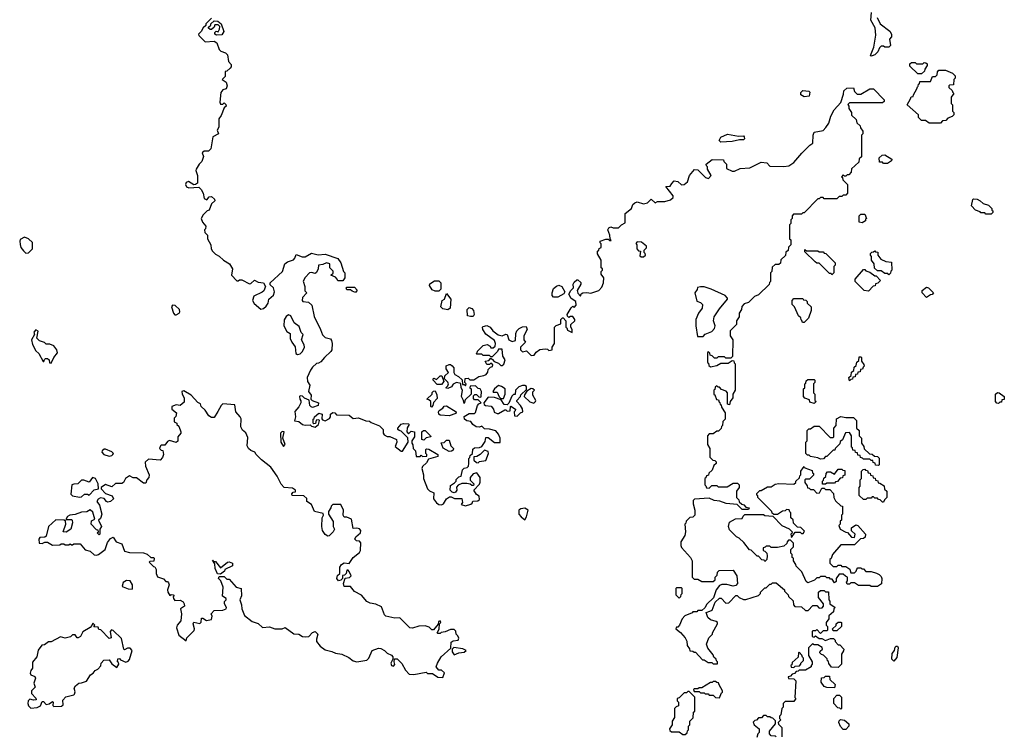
# Model space of a CAD drawing. Extents: x 2380107 to 2585170, y 384273 to 546161.
# Tile 267 of 331: x 2545616 to 2553410, y 450885 to 456559. Entities that reach past the tile are written whole.
import ezdxf

# ---------------------------------------------------------------- set-up
doc = ezdxf.new("R2010")
doc.units = 0

msp = doc.modelspace()

# ---------------------------------------------------------------- linework, layer by layer
at = {"layer": '0CON05XD'}
for points in [[(2552355, 456270), (2552350, 456275), (2552378.3, 456341.7), (2552392.5, 456435), (2552387.5, 456495), (2552352.5, 456555), (2552357.5, 456615)], [(2552402.5, 456575), (2552427.5, 456525), (2552505, 456467.5), (2552517.5, 456445), (2552517, 456423), (2552500, 456405), (2552510, 456355), (2552495, 456340), (2552465, 456340), (2552455, 456350), (2552435, 456350), (2552423, 456337), (2552410, 456305), (2552385, 456280), (2552365, 456272.5), (2552355, 456270)], [(2547135, 456570), (2547090, 456525), (2547088.3, 456511.7), (2547067.5, 456495), (2547053.6, 456466.4), (2547032.5, 456445), (2547033, 456433), (2547083, 456383), (2547155, 456387.5), (2547176.4, 456376.4), (2547195, 456322.5), (2547209.3, 456309.3), (2547246.1, 456296.1), (2547260.7, 456280.7), (2547268.3, 456228.3), (2547290, 456205), (2547290, 456185), (2547282.5, 456175), (2547255, 456150), (2547241.7, 456148.3), (2547241.7, 456108.3), (2547220, 456085), (2547250, 456065), (2547257.5, 456035), (2547249.3, 456010.7), (2547225, 456002.5), (2547208.3, 455981.7), (2547200, 455905), (2547205, 455890), (2547225, 455890), (2547235, 455900), (2547248.3, 455888.3), (2547250, 455875), (2547235, 455860), (2547210.7, 455799.3), (2547192.5, 455775), (2547191.7, 455708.3), (2547180, 455685), (2547190, 455655), (2547145, 455630), (2547130, 455535), (2547111.7, 455518.3), (2547075, 455517.5), (2547060, 455505), (2547070, 455475), (2547057.5, 455435), (2547037.5, 455415), (2547012.5, 455375), (2547010, 455365), (2547023.8, 455325), (2547022.5, 455265), (2547007, 455253), (2546995, 455252.5), (2546953.3, 455276.7), (2546935, 455270), (2546927.5, 455255), (2546937.5, 455235), (2546955, 455226.7), (2547035, 455232.5), (2547052.5, 455215), (2547067.5, 455185), (2547075, 455142.5), (2547097, 455133), (2547115, 455157.5), (2547135, 455160), (2547157, 455137), (2547160, 455125), (2547135, 455100), (2547115, 455050), (2547100, 455045), (2547067.5, 455015), (2547053.8, 454985), (2547063.3, 454955), (2547090, 454925), (2547087, 454903), (2547080, 454895), (2547082.5, 454875), (2547101.7, 454851.7), (2547102.5, 454825), (2547130, 454775), (2547132.5, 454745), (2547142.5, 454725), (2547165, 454702.5), (2547196.1, 454686.1), (2547230, 454655), (2547277.5, 454625), (2547300, 454585), (2547293.3, 454535), (2547335, 454490), (2547345, 454490), (2547355, 454500), (2547375, 454500), (2547435, 454467.5), (2547445, 454470), (2547475, 454497.5), (2547505, 454480), (2547546.4, 454476.4), (2547562.5, 454445), (2547548.3, 454411.7), (2547535, 454402.5), (2547470.7, 454369.3), (2547460, 454335), (2547472.3, 454312.3), (2547525, 454267.5), (2547545, 454272.5), (2547568.3, 454291.7), (2547583.8, 454315), (2547587.5, 454345), (2547625, 454377.5), (2547633, 454403), (2547626.1, 454436.1), (2547598.3, 454458.3), (2547600, 454475), (2547695.8, 454564.2), (2547713.8, 454626.2), (2547735, 454642.5), (2547783, 454657), (2547795, 454670), (2547805, 454700), (2547850.7, 454680.7), (2547875, 454680), (2547925, 454710), (2547978.3, 454698.3), (2548035, 454703.3), (2548135, 454666.7), (2548157.5, 454635), (2548180, 454565), (2548190, 454555), (2548190, 454515), (2548175, 454490), (2548135, 454490), (2548130, 454505), (2548115, 454520), (2548080, 454535), (2548097, 454553), (2548097, 454567), (2548070, 454595), (2548070, 454625), (2548045, 454632.5), (2548015, 454620), (2547980, 454615), (2547977.5, 454585), (2547965, 454557.5), (2547955, 454550), (2547925, 454557.5), (2547910, 454555), (2547875, 454517.5), (2547860.7, 454489.3), (2547873.3, 454445), (2547873, 454413), (2547890, 454395), (2547855, 454360), (2547852.5, 454335), (2547858.3, 454328.3), (2547901.7, 454321.7), (2547928.3, 454298.3), (2547948.3, 454208.3), (2547996.7, 454106.7), (2548013.6, 454063.6), (2548035, 454042.5), (2548075, 454032.5), (2548085, 454020), (2548090, 453995), (2548086.2, 453945), (2548078.8, 453931.2), (2548027.5, 453885), (2547999.3, 453850.7), (2547981.7, 453838.3), (2547965, 453836.7), (2547935, 453807.5), (2547917.5, 453785), (2547892.5, 453725), (2547893.6, 453693.6), (2547912.5, 453665), (2547902.5, 453615), (2547922.5, 453585), (2547920, 453555), (2547930, 453545), (2547980, 453525), (2547977.5, 453505), (2547935, 453487.5), (2547923, 453493), (2547913.6, 453503.6), (2547907.5, 453547.5), (2547871.7, 453561.7), (2547855, 453577.5), (2547835, 453580), (2547830, 453575), (2547832.5, 453555), (2547841.7, 453541.7), (2547842.5, 453525), (2547826.1, 453493.9), (2547793.6, 453456.4), (2547800, 453415), (2547791.7, 453381.7), (2547825, 453377.5), (2547855, 453352.5), (2547875, 453347.5), (2547915, 453350), (2547925, 453340), (2547955, 453332.5), (2547980, 453355), (2547990, 453385), (2547985, 453390), (2547961.7, 453388.3), (2547958.3, 453361.7), (2547945, 453360), (2547940, 453365), (2547940, 453395), (2547948.3, 453401.7), (2547950, 453415), (2547985, 453442.5), (2548010, 453435), (2548008.3, 453398.3), (2548011.7, 453391.7), (2548035, 453383.3), (2548069.3, 453400.7), (2548077.5, 453415), (2548077.5, 453435), (2548095, 453447.5), (2548110, 453445), (2548125, 453430), (2548225, 453427.5), (2548255, 453402.5), (2548297, 453407), (2548355, 453382.5), (2548385, 453380), (2548398.3, 453368.3), (2548465, 453342.5), (2548492.5, 453315), (2548492.5, 453285), (2548500.7, 453270.7), (2548525, 453257.5), (2548545, 453257.5), (2548600, 453235), (2548602.5, 453215), (2548588.3, 453178.3), (2548635, 453142.5), (2548646.4, 453143.6), (2548690, 453215), (2548688.3, 453248.3), (2548635, 453300), (2548620, 453305), (2548610, 453315), (2548610, 453325), (2548635, 453357.5), (2548655, 453362.5), (2548695, 453360), (2548700, 453355), (2548683, 453327), (2548680, 453295), (2548695, 453280), (2548715, 453300), (2548740, 453295), (2548740, 453255), (2548720, 453225), (2548720, 453205), (2548728.3, 453191.7), (2548730, 453165), (2548750, 453145), (2548755, 453100), (2548785, 453100), (2548795, 453110), (2548805, 453100), (2548838.3, 453101.7), (2548840, 453115), (2548830, 453125), (2548830, 453155), (2548835, 453160), (2548855, 453157.5), (2548927, 453117), (2548925, 453100), (2548851.7, 453078.3), (2548835, 453050), (2548805, 453020), (2548800, 453005), (2548812.5, 452955), (2548812.5, 452925), (2548843.3, 452845), (2548859.3, 452829.3), (2548893.6, 452813.6), (2548892.5, 452765), (2548914.1, 452734.1), (2548935, 452720), (2548955, 452717.5), (2548970, 452725), (2548993.6, 452766.4), (2549018.3, 452781.7), (2549031.7, 452781.7), (2549058.3, 452768.3), (2549117, 452767), (2549120, 452735), (2549110, 452720), (2549145, 452710), (2549187, 452723), (2549198.3, 452731.7), (2549203, 452747), (2549241.7, 452748.3), (2549255, 452760), (2549252.5, 452785), (2549230.7, 452800.7), (2549210, 452835), (2549255, 452880), (2549261.7, 452898.3), (2549260, 452935), (2549235, 452970), (2549205, 452962.5), (2549182.5, 452935), (2549183, 452913), (2549210, 452885), (2549208.3, 452871.7), (2549195, 452870), (2549181.7, 452881.7), (2549156.7, 452886.7), (2549115, 452887.5), (2549087, 452873), (2549072.5, 452857.5), (2549076.4, 452833.6), (2549065, 452817.5), (2549055, 452812.5), (2549038.3, 452818.3), (2549022.5, 452835), (2549025, 452870), (2549058.3, 452891.7), (2549070, 452905), (2549071.7, 452918.3), (2549091.7, 452938.3), (2549110, 452945), (2549120, 452995), (2549135, 453007.5), (2549157, 453013), (2549167.5, 453025), (2549172.5, 453045), (2549170, 453085), (2549178.3, 453091.7), (2549181.7, 453108.3), (2549200, 453125), (2549201.7, 453158.3), (2549215, 453170), (2549255, 453172.5), (2549275, 453180), (2549301.7, 453218.3), (2549305, 453250), (2549325, 453250), (2549375, 453210), (2549418.3, 453211.7), (2549420, 453245), (2549407, 453277), (2549385, 453302.5), (2549335, 453317.5), (2549295, 453320), (2549275, 453340), (2549255, 453332.5), (2549230, 453335), (2549203.6, 453353.6), (2549188.3, 453378.3), (2549155, 453382.5), (2549137.5, 453395), (2549135, 453417.5), (2549175, 453440), (2549215, 453440), (2549225, 453450), (2549240, 453505), (2549251.7, 453518.3), (2549270, 453525), (2549245, 453550), (2549215, 453550), (2549208.3, 453558.3), (2549208.3, 453581.7), (2549218.3, 453591.7), (2549231.7, 453591.7), (2549251.7, 453571.7), (2549265, 453570), (2549270, 453575), (2549272.5, 453615), (2549260, 453635), (2549245, 453640), (2549225, 453660), (2549181.7, 453658.3), (2549180, 453645), (2549190, 453635), (2549190, 453595), (2549141.7, 453548.3), (2549135, 453520), (2549130, 453545), (2549112.5, 453575), (2549120, 453625), (2549110, 453645), (2549108.3, 453678.3), (2549073, 453687), (2549047, 453673), (2549035, 453652.5), (2549005, 453640), (2548990, 453645), (2549005, 453660), (2549010, 453675), (2549005, 453690), (2548980, 453715), (2548981.7, 453738.3), (2549010, 453765), (2548992.5, 453795), (2548993, 453817), (2549015, 453830), (2549025, 453830), (2549038.3, 453818.3), (2549051.7, 453801.7), (2549052.5, 453765), (2549060, 453750), (2549090, 453735), (2549118.3, 453708.3), (2549121.7, 453671.7), (2549135, 453670), (2549145, 453660), (2549150, 453675), (2549140, 453685), (2549141.7, 453718.3), (2549165, 453720), (2549178.3, 453708.3), (2549211.7, 453708.3), (2549250, 453735), (2549289.3, 453740.7), (2549309.3, 453750.7), (2549321.7, 453768.3), (2549325, 453790), (2549341.7, 453808.3), (2549358.3, 453811.7), (2549360, 453825), (2549345, 453840), (2549335, 453830), (2549315, 453830), (2549300, 453855), (2549328.3, 453861.7), (2549345, 453880), (2549358.3, 453868.3)], [(2547175, 456437.5), (2547160, 456445), (2547161.7, 456458.3), (2547171.7, 456468.3), (2547188.3, 456461.7), (2547197, 456483), (2547200, 456505), (2547188.3, 456518.3), (2547161.7, 456518.3), (2547155, 456500), (2547135, 456480), (2547125, 456480), (2547111.7, 456491.7), (2547111.7, 456498.3), (2547130, 456515), (2547130, 456525), (2547155, 456550), (2547185, 456547.5), (2547210, 456525), (2547232.5, 456465), (2547215, 456440), (2547175, 456437.5)], [(2552755, 456130), (2552725, 456130), (2552661.7, 456191.7), (2552661.7, 456208.3), (2552675, 456220), (2552705, 456220), (2552715, 456210), (2552765, 456210), (2552775, 456220), (2552788.3, 456218.3), (2552798.3, 456208.3), (2552800, 456195), (2552781.7, 456168.3), (2552778.3, 456151.7), (2552755, 456130)], [(2552905, 455740), (2552815, 455740), (2552785, 455760), (2552755, 455760), (2552730, 455785), (2552730, 455805), (2552640, 455885), (2552668.3, 455931.7), (2552671.7, 455948.3), (2552688.3, 455951.7), (2552690, 455965), (2552718.3, 456011.7), (2552721.7, 456028.3), (2552728.3, 456031.7), (2552731.7, 456048.3), (2552738.3, 456051.7), (2552741.7, 456068.3), (2552825, 456070), (2552841.7, 456108.3), (2552865, 456110), (2552878.3, 456121.7), (2552880, 456145), (2552891.7, 456158.3), (2552945, 456160), (2553000, 456135), (2553020, 456115), (2553020, 456095), (2553010, 456085), (2553008.3, 456041.7), (2552975, 456040), (2552970, 456035), (2552971.7, 456021.7), (2552998.3, 455998.3), (2553001.7, 455981.7), (2553010, 455975), (2552990, 455945), (2552990, 455895), (2553000, 455885), (2553000, 455835), (2553010, 455825), (2553010, 455805), (2552998.3, 455791.7), (2552961.7, 455778.3), (2552948.3, 455761.7), (2552921.7, 455758.3), (2552905, 455740)], [(2549358.3, 453868.3), (2549371.7, 453851.7), (2549405, 453840), (2549425, 453820), (2549435, 453820), (2549448.3, 453831.7), (2549460, 453865), (2549440, 453895), (2549435, 453950), (2549405, 453950), (2549398.3, 453931.7), (2549355, 453890), (2549345, 453890), (2549335, 453900), (2549285, 453900), (2549275, 453910), (2549235, 453910), (2549230, 453915), (2549238.3, 453921.7), (2549240, 453935), (2549285, 453980), (2549316.4, 453986.4), (2549340, 453975), (2549345, 453960), (2549365, 453960), (2549380, 453975), (2549382.5, 453995), (2549375, 454020), (2549305, 454070), (2549282.5, 454105), (2549280, 454125), (2549285, 454130), (2549315, 454136.7), (2549340, 454125), (2549360, 454095), (2549403.6, 454063.6), (2549435, 454056.7), (2549465, 454070), (2549475, 454067.5), (2549487.5, 454025), (2549515, 454010), (2549541.7, 454018.3), (2549542.5, 454075), (2549550, 454095), (2549570, 454115), (2549595, 454127.5), (2549625, 454130), (2549632.5, 454105), (2549606.7, 454055), (2549607.5, 454025), (2549620, 454005), (2549580, 453965), (2549580, 453945), (2549595, 453930), (2549627, 453937), (2549665, 453900), (2549688.3, 453901.7), (2549703.6, 453926.4), (2549733, 453947), (2549775, 453952.5), (2549795, 453950), (2549805, 453940), (2549830, 453945), (2549830, 453965), (2549850, 453995), (2549850, 454125), (2549861.7, 454138.3), (2549898.3, 454151.7), (2549900, 454185), (2549911.7, 454198.3), (2549918.3, 454198.3), (2549940, 454175), (2549940, 454125), (2549948.3, 454118.3), (2549951.7, 454101.7), (2549988.3, 454081.7), (2549990, 454105), (2549980, 454125), (2549980, 454145), (2550010, 454175), (2550010, 454185), (2549995, 454210), (2549975, 454210), (2549961.7, 454201.7), (2549951.7, 454211.7), (2549950, 454225), (2549981.7, 454278.3), (2549995, 454290), (2550005, 454280), (2550021.7, 454298.3), (2550018.3, 454328.3), (2549980.7, 454350.7), (2549962.5, 454385), (2549977.5, 454415), (2550000, 454435), (2549997.5, 454465), (2550005, 454480), (2550025, 454500), (2550035, 454500), (2550057.5, 454477.5), (2550057.5, 454465), (2550030, 454415), (2550033, 454393), (2550055, 454370), (2550061.7, 454388.3), (2550073, 454397), (2550105, 454400), (2550137, 454393), (2550200, 454415), (2550225, 454440), (2550236.7, 454475), (2550240, 454515), (2550220, 454545), (2550220, 454565), (2550230, 454575), (2550230, 454585), (2550220, 454595), (2550220, 454655), (2550190, 454705), (2550190, 454725), (2550200, 454735), (2550201.7, 454748.3), (2550220, 454755), (2550220, 454785), (2550211.7, 454791.7), (2550210, 454805), (2550255, 454820), (2550275, 454820), (2550285, 454810), (2550298.3, 454811.7), (2550290, 454825), (2550288.3, 454851.7), (2550272.5, 454895), (2550280, 454910), (2550295, 454917.5), (2550315, 454910), (2550355, 454910), (2550380, 454935), (2550408.3, 454951.7), (2550410, 455025), (2550460, 455065), (2550470, 455095), (2550485, 455110), (2550505, 455117.5), (2550555, 455100), (2550585, 455110), (2550615, 455137.5), (2550645, 455110), (2550665, 455120), (2550721.7, 455118.3), (2550767, 455133), (2550788.3, 455151.7), (2550790, 455165), (2550731.7, 455238.3), (2550765, 455240), (2550777, 455263), (2550797, 455283), (2550825, 455277.5), (2550855, 455250), (2550877, 455253), (2550902.5, 455275), (2550917.5, 455325), (2550958.3, 455371.7), (2550985, 455370), (2551045, 455310), (2551068.3, 455301.7), (2551090, 455325), (2551060, 455375), (2551060, 455395), (2551051.7, 455401.7), (2551050, 455415), (2551098.3, 455451.7), (2551188.3, 455448.3), (2551190, 455435), (2551210, 455415), (2551211.7, 455381.7), (2551255, 455360), (2551275, 455360), (2551318.3, 455381.7), (2551395, 455386.7), (2551485, 455430), (2551530, 455425), (2551555, 455400), (2551665, 455397.5), (2551705, 455402.5), (2551743, 455427), (2551807, 455503), (2551870, 455565), (2551895, 455580), (2551896.7, 455645), (2551905, 455667.5), (2551975, 455682.5), (2551996.1, 455703.9), (2552020.7, 455739.3), (2552037.5, 455795), (2552063.3, 455845), (2552117, 455903), (2552138.3, 455968.3), (2552140, 455995), (2552163, 456017), (2552215, 456020), (2552225, 455990), (2552245, 455970), (2552275, 455970), (2552345, 456010), (2552375, 456010), (2552460, 455925), (2552458.3, 455911.7), (2552445, 455900), (2552185, 455900), (2552171.7, 455888.3), (2552180, 455875), (2552180, 455855), (2552200, 455825), (2552201.7, 455801.7), (2552238.3, 455768.3), (2552241.7, 455741.7), (2552268.3, 455718.3), (2552271.7, 455701.7), (2552290, 455675), (2552290, 455655), (2552280, 455645), (2552278.3, 455471.7), (2552261.7, 455458.3), (2552258.3, 455431.7), (2552201.7, 455378.3), (2552198.3, 455351.7), (2552178.3, 455331.7), (2552165, 455330), (2552155, 455320), (2552145, 455320), (2552135, 455330), (2552120, 455315), (2552128.3, 455308.3), (2552131.7, 455291.7), (2552170, 455255), (2552170, 455185), (2552155, 455170), (2552135, 455170), (2552125, 455160), (2552101.7, 455158.3), (2552085, 455140), (2551985, 455140), (2551975, 455150), (2551955, 455150), (2551945, 455140), (2551935, 455140), (2551825, 455030), (2551815, 455030), (2551805, 455020), (2551741.7, 455018.3), (2551730, 455005), (2551730, 454985), (2551720, 454975), (2551720, 454945), (2551710, 454935), (2551710, 454825), (2551720, 454815), (2551720, 454775), (2551701.7, 454758.3), (2551698.3, 454731.7), (2551681.7, 454718.3), (2551678.3, 454691.7), (2551641.7, 454658.3), (2551638.3, 454631.7), (2551625, 454620), (2551595, 454620), (2551571.7, 454598.3), (2551570, 454565), (2551560, 454555), (2551560, 454485), (2551551.7, 454478.3), (2551548.3, 454461.7), (2551465, 454380), (2551431.7, 454368.3), (2551385, 454320), (2551351.7, 454308.3), (2551331.7, 454288.3), (2551330, 454265), (2551310, 454235), (2551310, 454205), (2551290, 454175), (2551290, 454145), (2551240, 454095), (2551240, 454055), (2551260, 454025), (2551258.3, 453891.7), (2551245, 453880), (2551205, 453880), (2551195, 453890), (2551145, 453890), (2551135, 453880), (2551115, 453880), (2551098.3, 453898.3), (2551081.7, 453901.7), (2551078.3, 453918.3), (2551068.3, 453928.3), (2551060, 453925), (2551060, 453845), (2551068.3, 453838.3), (2551071.7, 453821.7), (2551085, 453810), (2551135, 453820), (2551165, 453840), (2551225, 453840), (2551255, 453860), (2551268.3, 453858.3), (2551271.7, 453841.7), (2551280, 453835), (2551280, 453625), (2551260, 453595), (2551260, 453565), (2551240, 453535), (2551235, 453510), (2551220, 453515), (2551220, 453605), (2551208.3, 453618.3), (2551171.7, 453631.7), (2551155, 453650), (2551145, 453650), (2551135, 453660), (2551121.7, 453648.3), (2551118.3, 453631.7), (2551110, 453625), (2551111.7, 453591.7), (2551118.3, 453588.3), (2551131.7, 453551.7), (2551148.3, 453548.3), (2551151.7, 453531.7), (2551158.3, 453528.3), (2551161.7, 453511.7), (2551168.3, 453508.3), (2551171.7, 453491.7), (2551200, 453445), (2551200, 453395), (2551181.7, 453378.3), (2551180, 453345), (2551171.7, 453338.3), (2551168.3, 453321.7), (2551148.3, 453301.7), (2551135, 453300), (2551105, 453280), (2551075, 453280), (2551060, 453265), (2551060, 453195), (2551080, 453165), (2551080, 453095), (2551101.7, 453071.7), (2551118.3, 453068.3), (2551128.3, 453058.3), (2551130, 453045), (2551111.7, 453028.3), (2551098.3, 452991.7), (2551071.7, 452968.3), (2551068.3, 452951.7), (2551051.7, 452948.3), (2551048.3, 452931.7), (2551040, 452925), (2551040, 452875), (2551048.3, 452868.3), (2551051.7, 452851.7), (2551075, 452850), (2551095, 452870), (2551135, 452870), (2551145, 452860), (2551215, 452860), (2551265, 452890), (2551298.3, 452888.3), (2551310, 452875), (2551310, 452855), (2551290, 452825), (2551290, 452775), (2551308.3, 452758.3), (2551311.7, 452741.7), (2551331.7, 452721.7), (2551348.3, 452718.3), (2551365, 452700), (2551390, 452695), (2551385, 452680), (2551335, 452680), (2551295, 452720), (2551208.3, 452728.3), (2551157, 452747), (2551113, 452753), (2551075, 452770), (2550958.3, 452761.7), (2550948.3, 452751.7), (2550947.5, 452725), (2550960, 452675), (2550960, 452635), (2550945, 452620), (2550921.7, 452618.3), (2550891.7, 452588.3), (2550888.3, 452571.7), (2550880, 452565), (2550887.5, 452505), (2550880, 452475), (2550850, 452425), (2550850, 452395), (2550855, 452380), (2550925, 452300), (2550940, 452275), (2550940, 452145), (2550955, 452130), (2550985, 452130), (2551015, 452110), (2551105, 452110), (2551120, 452125), (2551120, 452145), (2551138.3, 452161.7), (2551140, 452185), (2551151.7, 452198.3), (2551265, 452200), (2551292.5, 452155), (2551297.5, 452095), (2551285, 452080), (2551265, 452072.5), (2551213, 452087), (2551175, 452087.5), (2551155, 452080), (2551130, 452045), (2551108.3, 451981.7), (2551055, 451930), (2551038.3, 451901.7), (2551015, 451880), (2550985, 451880), (2550975, 451870), (2550945, 451870), (2550938.3, 451861.7), (2550881.7, 451838.3), (2550860, 451815), (2550840, 451765), (2550825, 451750), (2550815, 451750), (2550810, 451735), (2550846.4, 451706.4), (2550882.5, 451665), (2550897, 451637), (2550900, 451605), (2550918.3, 451578.3), (2550921.7, 451561.7), (2550945, 451560), (2550955, 451550), (2550965, 451550), (2551021.7, 451491.7), (2551035, 451490), (2551065, 451470), (2551095, 451470), (2551105, 451460), (2551140, 451460), (2551140, 451475), (2551131.7, 451481.7), (2551130, 451495), (2551111.7, 451511.7), (2551105, 451530), (2551063, 451583), (2551052.5, 451615), (2551070, 451665), (2551100, 451695), (2551100, 451705), (2551140, 451775), (2551140, 451785), (2551130, 451795), (2551085, 451807.5), (2551062.5, 451825), (2551050, 451865), (2551080, 451875)], [(2551825, 455947.5), (2551800, 455965), (2551798.3, 455981.7), (2551815, 455997.5), (2551861.7, 455991.7), (2551870, 455985), (2551865, 455952.5), (2551825, 455947.5)], [(2551165, 455590), (2551152.5, 455602.5), (2551165, 455627.5), (2551218.3, 455651.7), (2551305, 455637.5), (2551345, 455640), (2551351.7, 455631.7), (2551352.5, 455615), (2551345, 455607.5), (2551315, 455607.5), (2551255, 455593.3), (2551165, 455590)], [(2552485, 455420), (2552455, 455420), (2552445, 455430), (2552421.7, 455431.7), (2552420, 455465), (2552443, 455487), (2552465, 455487.5), (2552520, 455455), (2552518.3, 455441.7), (2552485, 455420)], [(2553305, 455020), (2553265, 455020), (2553255, 455030), (2553225, 455030), (2553218.3, 455038.3), (2553181.7, 455051.7), (2553150, 455085), (2553160, 455135), (2553165, 455140), (2553195, 455137.5), (2553220, 455125), (2553243, 455103), (2553285, 455090), (2553310, 455065), (2553311.7, 455051.7), (2553320, 455045), (2553318.3, 455031.7), (2553305, 455020)], [(2552285, 454950), (2552260, 454955), (2552260, 455005), (2552275, 455020), (2552305, 455020), (2552320, 454985), (2552311.7, 454978.3), (2552310, 454965), (2552285, 454950)], [(2545665, 454710), (2545685, 454712.5), (2545717.5, 454745), (2545716.7, 454795), (2545685, 454822.5), (2545655, 454837.5), (2545620.8, 454819.2), (2545616, 454805), (2545618.8, 454778.8), (2545625.8, 454755.8), (2545645, 454727.5), (2545665, 454710)], [(2550555, 454680), (2550570, 454695), (2550568.3, 454708.3), (2550560, 454715), (2550560, 454735), (2550577, 454753), (2550577.5, 454765), (2550537, 454797), (2550505, 454800), (2550492.5, 454787.5), (2550500, 454775), (2550500, 454745), (2550515, 454730), (2550530, 454725), (2550525, 454690), (2550535, 454680), (2550555, 454680)], [(2552045, 454540), (2552038.3, 454548.3), (2552025, 454550), (2551945, 454630), (2551925, 454630), (2551911.7, 454641.7), (2551831.7, 454721.7), (2551831.7, 454738.3), (2551845, 454730), (2551935, 454730), (2551945, 454720), (2551975, 454720), (2551985, 454710), (2551998.3, 454708.3), (2552070, 454635), (2552070, 454615), (2552060, 454605), (2552060, 454555), (2552045, 454540)], [(2552495, 454540), (2552488.3, 454548.3), (2552465, 454550), (2552435, 454570), (2552405, 454570), (2552381.7, 454591.7), (2552380, 454625), (2552360, 454655), (2552360, 454685), (2552350, 454695), (2552351.7, 454708.3), (2552361.7, 454718.3), (2552375, 454720), (2552385, 454730), (2552391.7, 454721.7), (2552408.3, 454718.3), (2552410, 454695), (2552431.7, 454661.7), (2552473, 454643), (2552518.3, 454638.3), (2552520, 454575), (2552511.7, 454568.3), (2552508.3, 454551.7), (2552495, 454540)], [(2552335, 454410), (2552300, 454415), (2552230, 454485), (2552230, 454505), (2552295, 454580), (2552305, 454580), (2552315, 454570), (2552345, 454560), (2552385, 454530), (2552395, 454530), (2552430, 454495), (2552408.3, 454471.7), (2552391.7, 454468.3), (2552388.3, 454451.7), (2552371.7, 454448.3), (2552335, 454410)], [(2548935, 454410), (2548905, 454410), (2548880.7, 454420.7), (2548860, 454455), (2548861.7, 454468.3), (2548898.3, 454491.7), (2548935, 454490), (2548950, 454475), (2548950, 454425), (2548935, 454410)], [(2548275, 454400), (2548248.3, 454408.3), (2548235, 454420), (2548205, 454420), (2548200, 454435), (2548205, 454440), (2548265, 454440), (2548286.4, 454416.4), (2548275, 454400)], [(2549841.7, 454361.7), (2549830, 454375), (2549830, 454395), (2549840.7, 454429.3), (2549865, 454450), (2549885, 454457.5), (2549907.5, 454445), (2549932.5, 454405), (2549923, 454387), (2549875, 454362.5), (2549841.7, 454361.7)], [(2551025, 454050), (2551041.7, 454068.3), (2551095, 454090), (2551117, 454113), (2551120, 454135), (2551107.5, 454175), (2551113, 454207), (2551155, 454270), (2551220, 454345), (2551220, 454355), (2551200, 454375), (2551090, 454425), (2551035, 454442.5), (2551005, 454442.5), (2550981.7, 454438.3), (2550978.3, 454421.7), (2550960, 454395), (2550975, 454330), (2551005, 454320), (2551020, 454305), (2551017.5, 454275), (2550990, 454235), (2550967.5, 454185), (2550967.5, 454135), (2550981.7, 454051.7), (2551025, 454050)], [(2552795, 454360), (2552760, 454395), (2552760, 454415), (2552795, 454440), (2552810, 454435), (2552850, 454395), (2552838.3, 454381.7), (2552825, 454380), (2552795, 454360)], [(2549005, 454262.5), (2548965, 454270), (2548950, 454285), (2548960, 454335), (2548980, 454345), (2548995, 454390), (2549030, 454345), (2549022.5, 454275), (2549005, 454262.5)], [(2551825, 454160), (2551811.7, 454161.7), (2551808.3, 454178.3), (2551801.7, 454181.7), (2551798.3, 454198.3), (2551780, 454215), (2551750, 454285), (2551730, 454305), (2551730, 454335), (2551745, 454350), (2551815, 454350), (2551821.7, 454341.7), (2551838.3, 454338.3), (2551848.3, 454328.3), (2551850, 454315), (2551880, 454285), (2551880, 454255), (2551860, 454195), (2551825, 454160)], [(2546845, 454222.5), (2546855, 454223.3), (2546877.5, 454235), (2546882.5, 454245), (2546880, 454265), (2546847, 454297), (2546825, 454297.5), (2546817.5, 454285), (2546833.3, 454235), (2546845, 454222.5)], [(2549185, 454207.5), (2549160, 454215), (2549157.5, 454265), (2549175, 454280), (2549195, 454272.5), (2549207.5, 454255), (2549212.5, 454225), (2549205, 454210), (2549185, 454207.5)], [(2547815, 453907.5), (2547835, 453912.5), (2547855, 453932.5), (2547871.2, 453965), (2547868.8, 453985), (2547847.5, 454025), (2547860, 454065), (2547843, 454083), (2547828.3, 454128.3), (2547788.3, 454158.3), (2547763, 454213), (2547745, 454222.5), (2547725, 454207.5), (2547708.3, 454181.7), (2547706.2, 454135), (2547730.7, 454090.7), (2547757.5, 454075), (2547757.5, 454035), (2547770, 454005), (2547797.7, 453967.7), (2547802.5, 453915), (2547815, 453907.5)], [(2545865, 453840), (2545886.7, 453885), (2545915, 453920), (2545910, 453945), (2545885, 453977.5), (2545855, 453990), (2545825, 453990), (2545811.7, 454001.7), (2545772.5, 454015), (2545753, 454037), (2545761.7, 454091.7), (2545745, 454102.5), (2545727.5, 454085), (2545732.5, 454065), (2545710, 454025), (2545716.4, 453986.4), (2545745, 453937.5), (2545766.2, 453916.2), (2545801.7, 453851.7), (2545808.3, 453851.7), (2545811.7, 453868.3), (2545820, 453875), (2545836.4, 453876.4), (2545850, 453865), (2545851.7, 453841.7), (2545865, 453840)], [(2552185, 453700), (2552180, 453725), (2552198.3, 453741.7), (2552201.7, 453768.3), (2552218.3, 453781.7), (2552221.7, 453808.3), (2552238.3, 453821.7), (2552241.7, 453848.3), (2552258.3, 453861.7), (2552261.7, 453888.3), (2552275, 453890), (2552280, 453885), (2552280, 453855), (2552298.3, 453828.3), (2552300, 453815), (2552291.7, 453808.3), (2552288.3, 453791.7), (2552271.7, 453788.3), (2552268.3, 453771.7), (2552251.7, 453768.3), (2552248.3, 453751.7), (2552231.7, 453748.3), (2552228.3, 453731.7), (2552211.7, 453728.3), (2552208.3, 453711.7), (2552195, 453710), (2552185, 453700)], [(2548955, 453670), (2548921.7, 453671.7), (2548890, 453705), (2548890, 453715), (2548895, 453720), (2548915, 453710), (2548945, 453740), (2548958.3, 453738.3), (2548972.5, 453695), (2548955, 453670)], [(2551905, 453520), (2551871.7, 453531.7), (2551868.3, 453548.3), (2551831.7, 453561.7), (2551820, 453575), (2551820, 453635), (2551830, 453645), (2551830, 453675), (2551838.3, 453681.7), (2551841.7, 453698.3), (2551855, 453710), (2551905, 453710), (2551910, 453705), (2551910, 453685), (2551900, 453675), (2551900, 453605), (2551910, 453595), (2551910, 453545), (2551920, 453535), (2551905, 453520)], [(2548965, 451350), (2548978.3, 451388.3), (2548955, 451410), (2548935, 451410), (2548912.5, 451435), (2548922.5, 451465), (2548952.5, 451515), (2549028.3, 451581.7), (2549030.7, 451629.3), (2549048.3, 451641.7), (2549087.5, 451645), (2549091.7, 451661.7), (2549085, 451680), (2549070, 451695), (2549068.3, 451718.3), (2549055, 451730), (2549025, 451730), (2548985, 451713.3), (2548952.5, 451707.5), (2548945, 451700), (2548925, 451700), (2548920, 451705), (2548937, 451733), (2548940, 451775), (2548950, 451785), (2548945, 451800), (2548930, 451795), (2548928.3, 451771.7), (2548891.7, 451728.3), (2548878.3, 451728.3), (2548858.3, 451748.3), (2548825, 451760), (2548775, 451757.5), (2548725, 451741.2), (2548705, 451743.8), (2548625, 451823.3), (2548585, 451820), (2548515, 451836.7), (2548505, 451847.5), (2548480, 451910), (2548435, 451932), (2548390.3, 451940.3), (2548365, 451952), (2548321.7, 452001.7), (2548265, 452032.5), (2548235, 452070), (2548185, 452070), (2548180, 452095), (2548191.7, 452138.3), (2548227, 452143), (2548240, 452155), (2548225, 452190), (2548215, 452200), (2548205, 452200), (2548200, 452175), (2548188.3, 452161.7), (2548171.7, 452158.3), (2548170, 452135), (2548159.3, 452120.7), (2548140, 452115), (2548127.5, 452135), (2548133, 452157), (2548150, 452175), (2548150, 452225), (2548163.6, 452246.4), (2548185, 452257.5), (2548225, 452252.5), (2548255, 452300), (2548305, 452340), (2548313.3, 452355), (2548316.4, 452416.4), (2548305, 452430), (2548283, 452433), (2548270, 452445), (2548277.5, 452465), (2548313.8, 452495), (2548315.7, 452515), (2548305, 452527.5), (2548285, 452533.8), (2548255, 452530), (2548243, 452603), (2548205, 452620), (2548185, 452620), (2548177.5, 452635), (2548180, 452675), (2548159.3, 452719.3), (2548095, 452720), (2548081.7, 452708.3), (2548080, 452695), (2548060, 452665), (2548060, 452645), (2548097.5, 452585), (2548097.5, 452545), (2548107.5, 452525), (2548097.5, 452505), (2548065, 452472.5), (2548055, 452470), (2548035, 452482.5), (2548012.5, 452515), (2548007.5, 452545), (2548010, 452615), (2548020, 452635), (2548018.3, 452648.3), (2547950, 452665), (2547925, 452720), (2547890, 452745), (2547888.3, 452768.3), (2547865, 452790), (2547771.7, 452791.7), (2547770, 452805), (2547781.7, 452818.3), (2547798.3, 452821.7), (2547800, 452835), (2547775, 452850), (2547710, 452855), (2547685, 452880), (2547653.3, 452945), (2547605, 453016.7), (2547530, 453075), (2547487, 453117), (2547477.5, 453135), (2547445, 453147.5), (2547427.5, 453165), (2547417.5, 453185), (2547421.7, 453251.7), (2547407, 453287), (2547380, 453310), (2547367.5, 453335), (2547369.3, 453399.3), (2547362.5, 453415), (2547327.5, 453455), (2547320, 453510), (2547225, 453517.5), (2547210, 453505), (2547185, 453457.5), (2547155, 453410), (2547135, 453410), (2547113.6, 453423.6), (2547085, 453467.5), (2547052.5, 453495), (2547046.4, 453516.4), (2547027, 453527), (2546972.5, 453585), (2546915, 453620), (2546900, 453615), (2546903, 453593), (2546917.5, 453565), (2546918.3, 453531.7), (2546886.4, 453503.6), (2546855, 453510), (2546820, 453495), (2546820, 453475), (2546857.5, 453445), (2546851.7, 453418.3), (2546840, 453405), (2546840, 453375), (2546860, 453365), (2546860, 453355), (2546875, 453340), (2546892.5, 453295), (2546892.5, 453285), (2546868.8, 453255), (2546867.5, 453222.5), (2546855, 453210), (2546803, 453227), (2546785, 453220), (2546765, 453190), (2546735, 453190), (2546730, 453185), (2546723, 453163), (2546735, 453150), (2546748.3, 453148.3), (2546753.3, 453115), (2546747, 453093), (2546728.3, 453071.7), (2546635, 453080), (2546610, 453055), (2546612.5, 453025), (2546640, 452955), (2546637.5, 452935), (2546622.5, 452915), (2546615, 452890), (2546595, 452890), (2546541.7, 452931.7), (2546515, 452932.5), (2546485, 452947.5), (2546453.6, 452926.4), (2546437.5, 452895), (2546425, 452886.7), (2546375, 452887.5), (2546345, 452860), (2546295, 452877.5), (2546260, 452855), (2546260, 452845), (2546295, 452807.5), (2546349.3, 452789.3), (2546357.5, 452765), (2546335, 452743.3), (2546315, 452740), (2546302.5, 452745), (2546285, 452767.5), (2546255, 452772.5), (2546237, 452763), (2546227.5, 452745), (2546246.7, 452715), (2546267.5, 452645), (2546255, 452610), (2546240, 452595), (2546262.5, 452545), (2546250, 452525), (2546250, 452485), (2546245, 452480), (2546238.3, 452488.3), (2546230, 452495), (2546240, 452505), (2546238.3, 452518.3), (2546225, 452520), (2546182.5, 452565), (2546185, 452590), (2546210, 452605), (2546195, 452660), (2546175, 452677.5), (2546147, 452663), (2546105, 452660), (2546055, 452640), (2546013.6, 452636.4), (2545993.6, 452626.4), (2545981.7, 452601.7), (2546025, 452602.5), (2546032.5, 452595), (2546033.3, 452575), (2546020, 452525), (2545985, 452500), (2545960, 452505), (2545982.5, 452565), (2545978.3, 452588.3), (2545967.5, 452597.5), (2545901.7, 452598.3), (2545843.3, 452545), (2545825, 452470), (2545815, 452462.5), (2545775, 452460), (2545767.5, 452445), (2545770, 452415), (2545795, 452412.5), (2545815, 452422.5), (2545835, 452422.5), (2545875, 452397.5), (2545935, 452400), (2545945, 452410), (2545965, 452410), (2545975, 452400), (2546005, 452400), (2546015, 452410), (2546025, 452400), (2546035, 452400), (2546045, 452410), (2546095, 452410), (2546135, 452362.5), (2546175, 452350), (2546205, 452322.5), (2546225, 452320), (2546240, 452325), (2546292.5, 452365), (2546311.7, 452418.3), (2546335, 452450), (2546355, 452462.5), (2546380, 452425), (2546425, 452410), (2546445, 452350), (2546485, 452340), (2546595, 452337.5), (2546625, 452327.5), (2546655, 452300), (2546675, 452300), (2546680, 452295), (2546678.3, 452271.7), (2546645, 452270), (2546640, 452265), (2546675, 452230), (2546686.7, 452226.7), (2546697.5, 452205), (2546697.5, 452175), (2546707, 452147), (2546755, 452132.5), (2546771.7, 452111.7), (2546785, 452110), (2546795, 452100), (2546798.8, 452085), (2546786.7, 452045), (2546787.5, 452025), (2546805, 452000), (2546815, 452007.5), (2546830, 452005), (2546837.5, 451995), (2546831.7, 451988.3), (2546832.5, 451975), (2546845, 451960), (2546885, 451962.5), (2546909.3, 451949.3), (2546917.5, 451935), (2546920, 451915), (2546890, 451895), (2546897.5, 451855), (2546891.7, 451798.3), (2546862.5, 451765), (2546857.5, 451745), (2546876.7, 451685), (2546935, 451640), (2546940, 451665), (2546997, 451723), (2547000, 451735), (2546990, 451775), (2546995, 451790), (2547041.7, 451778.3), (2547051.7, 451788.3), (2547055, 451820), (2547065, 451820), (2547095, 451802.5), (2547135, 451810), (2547140, 451835), (2547132.5, 451855), (2547155, 451880), (2547225, 451882.5), (2547250, 451895), (2547252.5, 451905), (2547237.5, 451935), (2547238.3, 451951.7), (2547250, 451965), (2547250, 451975), (2547222.5, 451995), (2547227.5, 452065), (2547207.5, 452115), (2547190, 452135), (2547195, 452150), (2547235, 452150), (2547255, 452130), (2547275, 452130), (2547330, 452065), (2547370, 452055), (2547371.7, 451998.3), (2547357.5, 451965), (2547372.5, 451925), (2547373.8, 451895), (2547395, 451842.5), (2547455, 451793.8), (2547505, 451778.8), (2547537, 451747), (2547593, 451753), (2547635, 451736.7), (2547693, 451737), (2547716.4, 451746.4), (2547785, 451696.2), (2547825, 451693.3), (2547855, 451676.2), (2547875, 451672.5), (2547905, 451675.7), (2547935, 451706.2), (2547955, 451713.8), (2547976, 451695), (2547964.2, 451655), (2547965.8, 451635), (2547995, 451600), (2548035, 451570), (2548087.3, 451557.3), (2548115, 451543.8), (2548165, 451535.7), (2548220.2, 451510.2), (2548255, 451481.4), (2548284.4, 451474.4), (2548365, 451488.8), (2548378.8, 451505), (2548406.1, 451563.9), (2548455, 451582.5), (2548475, 451580), (2548502.5, 451565), (2548523.9, 451543.9), (2548558.3, 451528.3), (2548570, 451515), (2548570, 451495), (2548553.3, 451465), (2548560, 451445), (2548575, 451440), (2548586.7, 451453.3), (2548580, 451475), (2548581.7, 451498.3), (2548605, 451497.5), (2548640.4, 451460.5), (2548669.3, 451409.3), (2548698, 451378), (2548735, 451374), (2548833, 451393), (2548845, 451383.3), (2548885, 451382.5), (2548925, 451352.5), (2548965, 451350)], [(2548875, 453490), (2548870, 453495), (2548870, 453535), (2548855, 453550), (2548840, 453555), (2548880, 453595), (2548881.7, 453608.3), (2548891.7, 453618.3), (2548905, 453620), (2548919.3, 453589.3), (2548921.7, 453558.3), (2548891.7, 453528.3), (2548887.5, 453505), (2548875, 453490)], [(2549555, 453420), (2549580, 453445), (2549600, 453455), (2549597, 453477), (2549580, 453505), (2549550, 453535), (2549550, 453545), (2549580, 453575), (2549581.7, 453588.3), (2549628.3, 453631.7), (2549627.5, 453655), (2549615, 453662.5), (2549595, 453662.5), (2549568.3, 453651.7), (2549540, 453625), (2549538.3, 453591.7), (2549525, 453590), (2549511.7, 453578.3), (2549488.3, 453521.7), (2549475, 453510), (2549451.7, 453511.7), (2549428.3, 453548.3), (2549375, 453567.5), (2549325, 453570), (2549290, 453525), (2549291.7, 453511.7), (2549303, 453503), (2549349.3, 453499.3), (2549367.5, 453475), (2549371.7, 453451.7), (2549395, 453440), (2549405, 453440), (2549455, 453470), (2549465, 453470), (2549475, 453460), (2549498.3, 453461.7), (2549500, 453495), (2549505, 453500), (2549540, 453475), (2549538.3, 453461.7), (2549530, 453455), (2549531.7, 453421.7), (2549555, 453420)], [(2549445, 453560), (2549460, 453595), (2549460, 453635), (2549430, 453655), (2549405, 453662.5), (2549373.6, 453636.4), (2549360, 453615), (2549365, 453610), (2549395, 453610), (2549411.7, 453571.7), (2549425, 453560), (2549445, 453560)], [(2549685, 453523.3), (2549700, 453535), (2549702.5, 453545), (2549676.7, 453585), (2549678.3, 453611.7), (2549690, 453625), (2549677, 453637), (2549665, 453637.5), (2549631.7, 453618.3), (2549611.7, 453588.3), (2549610, 453575), (2549653.8, 453533.8), (2549685, 453523.3)], [(2553365, 453520), (2553351.7, 453521.7), (2553340, 453535), (2553340, 453595), (2553355, 453607.5), (2553370, 453605), (2553410, 453575), (2553408.3, 453551.7), (2553391.7, 453548.3), (2553388.3, 453531.7), (2553375, 453530), (2553365, 453520)], [(2549015, 453423.3), (2548945, 453427.5), (2548933.3, 453435), (2548932.5, 453455), (2548937.5, 453465), (2548966.4, 453483.6), (2548975, 453500), (2548995, 453502.5), (2549070, 453455), (2549068.3, 453441.7), (2549015, 453423.3)], [(2552415, 453030), (2552391.7, 453031.7), (2552388.3, 453048.3), (2552371.7, 453051.7), (2552368.3, 453068.3), (2552355, 453070), (2552345, 453080), (2552295, 453080), (2552288.3, 453088.3), (2552271.7, 453091.7), (2552268.3, 453108.3), (2552251.7, 453111.7), (2552248.3, 453128.3), (2552231.7, 453131.7), (2552228.3, 453148.3), (2552211.7, 453151.7), (2552208.3, 453168.3), (2552200, 453175), (2552200, 453265), (2552185, 453290), (2552151.7, 453288.3), (2552128.3, 453231.7), (2552111.7, 453218.3), (2552108.3, 453201.7), (2552070, 453165), (2552068.3, 453151.7), (2552055, 453150), (2552005, 453100), (2551995, 453100), (2551978.3, 453081.7), (2551955, 453080), (2551935, 453090), (2551875, 453100), (2551865, 453110), (2551851.7, 453111.7), (2551840, 453125), (2551840, 453215), (2551850, 453225), (2551850, 453305), (2551861.7, 453318.3), (2551875, 453320), (2551905, 453340), (2551945, 453340), (2552031.7, 453251.7), (2552055, 453250), (2552060, 453255), (2552060, 453325), (2552080, 453345), (2552081.7, 453398.3), (2552115, 453417.5), (2552155, 453410), (2552215, 453410), (2552240, 453385), (2552240, 453325), (2552260, 453305), (2552260, 453265), (2552280, 453245), (2552280, 453205), (2552298.3, 453178.3), (2552301.7, 453161.7), (2552341.7, 453121.7), (2552365, 453120), (2552381.7, 453101.7), (2552405, 453100), (2552418.3, 453088.3), (2552420, 453035), (2552415, 453030)], [(2548815, 453230), (2548800, 453235), (2548800, 453295), (2548813, 453307), (2548825, 453307.5), (2548867.5, 453265), (2548870, 453255), (2548833, 453247), (2548815, 453230)], [(2547705, 453180), (2547717.5, 453195), (2547700, 453245), (2547710, 453295), (2547695, 453297.5), (2547680, 453285), (2547682.5, 453215), (2547705, 453180)], [(2549015, 453140), (2548967, 453167), (2548951.7, 453208.3), (2548975, 453212.5), (2548995, 453230), (2549015, 453230), (2549030, 453185), (2549050, 453165), (2549048.3, 453151.7), (2549035, 453142.5), (2549015, 453140)], [(2546325, 453104), (2546345, 453107.5), (2546352.5, 453115), (2546357.5, 453125), (2546346.1, 453136.1), (2546295, 453157.5), (2546285, 453157.5), (2546270, 453145), (2546267.5, 453135), (2546282.5, 453115), (2546325, 453104)], [(2549245, 453050), (2549255, 453060), (2549305, 453070), (2549327, 453123), (2549325, 453140), (2549295, 453150), (2549260, 453115), (2549235, 453100), (2549211.7, 453098.3), (2549211.7, 453071.7), (2549231.7, 453051.7), (2549245, 453050)], [(2552405, 452070), (2552355, 452070), (2552345, 452080), (2552255, 452080), (2552225, 452100), (2552195, 452100), (2552185, 452090), (2552165, 452090), (2552160, 452105), (2552170, 452115), (2552170, 452145), (2552151.7, 452151.7), (2552135, 452170), (2552101.7, 452168.3), (2552080, 452135), (2552078.3, 452111.7), (2552065, 452100), (2552048.3, 452128.3), (2552035, 452130), (2552025, 452140), (2552005, 452140), (2551995, 452150), (2551955, 452150), (2551945, 452140), (2551925, 452140), (2551908.3, 452121.7), (2551855, 452100), (2551841.7, 452111.7), (2551808.3, 452188.3), (2551761.7, 452231.7), (2551760, 452245), (2551740, 452275), (2551740, 452295), (2551731.7, 452301.7), (2551730, 452325), (2551720, 452335), (2551720, 452365), (2551740, 452385), (2551740, 452415), (2551718.3, 452438.3), (2551701.7, 452438.3), (2551690, 452425), (2551688.3, 452411.7), (2551665, 452390), (2551615, 452380), (2551565, 452380), (2551555, 452390), (2551525, 452390), (2551518.3, 452381.7), (2551501.7, 452378.3), (2551500, 452355), (2551515, 452350), (2551530, 452335), (2551532.5, 452315), (2551530, 452285), (2551515, 452270), (2551508.3, 452278.3), (2551491.7, 452281.7), (2551465, 452310), (2551455, 452310), (2551405, 452360), (2551391.7, 452361.7), (2551349.3, 452419.3), (2551310, 452455), (2551290, 452465), (2551235, 452520), (2551227.5, 452545), (2551235, 452580), (2551283, 452607), (2551335, 452610), (2551341.7, 452628.3), (2551355, 452640), (2551505, 452640), (2551515, 452632.5), (2551578.3, 452628.3), (2551650, 452555), (2551708.3, 452528.3), (2551730, 452505), (2551728.3, 452491.7), (2551720, 452485), (2551725, 452460), (2551755, 452500), (2551795, 452500), (2551805, 452490), (2551818.3, 452491.7), (2551828.3, 452508.3), (2551798.3, 452538.3), (2551771.7, 452541.7), (2551741.7, 452571.7), (2551738.3, 452598.3), (2551720, 452615), (2551720, 452655), (2551711.7, 452661.7), (2551708.3, 452678.3), (2551685, 452680), (2551675, 452670), (2551653, 452667), (2551615, 452640), (2551585, 452640), (2551571.7, 452651.7), (2551570, 452665), (2551460, 452775), (2551458.3, 452788.3), (2551450, 452795), (2551451.7, 452808.3), (2551475, 452830), (2551485, 452830), (2551535, 452860), (2551565, 452860), (2551595, 452880), (2551625, 452887.5), (2551745, 452880), (2551760, 452895), (2551760, 452905), (2551788.3, 452931.7), (2551791.7, 452948.3), (2551800, 452955), (2551800, 452985), (2551818.3, 453011.7), (2551825, 453020), (2551831.7, 453011.7), (2551888.3, 452988.3), (2551891.7, 452971.7), (2551900, 452965), (2551898.3, 452951.7), (2551868.3, 452921.7), (2551835, 452920), (2551830, 452915), (2551830, 452895), (2551848.3, 452868.3), (2551851.7, 452851.7), (2551865, 452850), (2551875, 452840), (2551898.3, 452838.3), (2551925, 452810), (2551948.3, 452811.7), (2551965, 452850), (2551985, 452850), (2551995, 452840), (2552028.3, 452838.3), (2552058.3, 452808.3), (2552060, 452775), (2552075, 452750), (2552115, 452710), (2552128.3, 452708.3), (2552130, 452645), (2552120, 452635), (2552120, 452595), (2552111.7, 452588.3), (2552110, 452565), (2552100, 452555), (2552110, 452525), (2552155, 452500), (2552168.3, 452498.3), (2552201.7, 452461.7), (2552225, 452460), (2552230, 452485), (2552201.7, 452511.7), (2552200, 452535), (2552235, 452560), (2552250, 452555), (2552310, 452485), (2552308.3, 452461.7), (2552295, 452450), (2552271.7, 452448.3), (2552225, 452400), (2552115, 452400), (2552050, 452325), (2552038.3, 452291.7), (2552030, 452285), (2552030, 452255), (2552055, 452230), (2552085, 452230), (2552095, 452240), (2552115, 452240), (2552125, 452230), (2552155, 452230), (2552188.3, 452208.3), (2552195, 452180), (2552225, 452180), (2552238.3, 452191.7), (2552241.7, 452208.3), (2552251.7, 452218.3), (2552275, 452220), (2552281.7, 452211.7), (2552295, 452210), (2552315, 452190), (2552355, 452190), (2552397, 452177), (2552420, 452165), (2552435, 452150), (2552440, 452135), (2552438.3, 452091.7), (2552405, 452070)], [(2551995, 452880), (2551971.7, 452881.7), (2551970, 452905), (2551978.3, 452911.7), (2551981.7, 452928.3), (2551998.3, 452941.7), (2552000, 452965), (2552011.7, 452978.3), (2552035, 452980), (2552065, 452960), (2552095, 453000), (2552125, 453000), (2552131.7, 452991.7), (2552148.3, 452988.3), (2552148.3, 452951.7), (2552131.7, 452948.3), (2552128.3, 452931.7), (2552111.7, 452928.3), (2552088.3, 452901.7), (2552075, 452900), (2552065, 452890), (2552005, 452890), (2551995, 452880)], [(2552455, 452740), (2552445, 452740), (2552428.3, 452758.3), (2552415, 452760), (2552405, 452770), (2552385, 452770), (2552375, 452780), (2552365, 452780), (2552355, 452770), (2552325, 452770), (2552315, 452760), (2552295, 452760), (2552261.7, 452791.7), (2552260, 452855), (2552270, 452865), (2552270, 452915), (2552280, 452925), (2552280, 452985), (2552291.7, 452998.3), (2552305, 453000), (2552311.7, 452991.7), (2552328.3, 452988.3), (2552331.7, 452971.7), (2552348.3, 452968.3), (2552351.7, 452951.7), (2552368.3, 452948.3), (2552371.7, 452931.7), (2552388.3, 452928.3), (2552391.7, 452911.7), (2552408.3, 452908.3), (2552411.7, 452891.7), (2552425, 452890), (2552458.3, 452868.3), (2552461.7, 452841.7), (2552480, 452825), (2552480, 452775), (2552461.7, 452758.3), (2552455, 452740)], [(2546088.3, 452778.3), (2546105, 452780), (2546128.3, 452801.7), (2546151.7, 452801.7), (2546167, 452793), (2546205, 452837.5), (2546240, 452845), (2546237.5, 452885), (2546215, 452926.7), (2546192.5, 452935), (2546165, 452897.5), (2546125, 452913.3), (2546105, 452912.5), (2546076.1, 452883.9), (2546045, 452882.5), (2546030, 452875), (2546021.7, 452801.7), (2546035, 452790), (2546088.3, 452778.3)], [(2549615, 452600), (2549627, 452623), (2549640, 452675), (2549615, 452690), (2549583, 452687), (2549567.5, 452675), (2549567.5, 452645), (2549585, 452622.5), (2549615, 452600)], [(2547205, 452170), (2547181.7, 452171.7), (2547163.6, 452213.6), (2547161.7, 452251.7), (2547141.7, 452278.3), (2547150, 452270), (2547165, 452270), (2547205, 452220), (2547260, 452265), (2547275, 452267.5), (2547300, 452255), (2547300, 452235), (2547240, 452205), (2547238.3, 452191.7), (2547205, 452170)], [(2546505, 452050), (2546510, 452055), (2546510, 452085), (2546490, 452115), (2546460.7, 452119.3), (2546435, 452102.5), (2546427.5, 452075), (2546435, 452067.5), (2546475, 452053.3), (2546505, 452050)], [(2550835, 451980), (2550848.3, 451991.7), (2550851.7, 452008.3), (2550860, 452015), (2550860, 452055), (2550855, 452060), (2550815, 452060), (2550810, 452055), (2550810, 452005), (2550835, 451980)], [(2551080, 451875), (2551097.5, 451885), (2551121.7, 451948.3), (2551155, 451980), (2551168.3, 451978.3), (2551205, 451940), (2551228.3, 451941.7), (2551285, 452000), (2551295, 452000), (2551310, 451985), (2551345, 451967.5), (2551365, 451967.5), (2551465, 452000), (2551480, 452015), (2551480, 452025), (2551515, 452060), (2551525, 452060), (2551555, 452090), (2551565, 452090), (2551575, 452100), (2551605, 452100), (2551670, 452045), (2551670, 452035), (2551700, 452005), (2551701.7, 451991.7), (2551738.3, 451958.3), (2551740, 451925), (2551751.7, 451911.7), (2551805, 451910), (2551835, 451880), (2551858.3, 451881.7), (2551895, 451920), (2551925, 451920), (2551945, 451900), (2551968.3, 451901.7), (2551980, 451915), (2551980, 451935), (2551940, 451985), (2551940, 452025), (2551955, 452040), (2551985, 452040), (2551995, 452030), (2552018.3, 452028.3), (2552020, 451965), (2552030, 451955), (2552030, 451935), (2552070, 451905), (2552060, 451895), (2552058.3, 451871.7), (2552021.7, 451838.3), (2552020, 451815), (2552000, 451785), (2552000, 451765), (2552010, 451755), (2552010, 451725), (2552005, 451720), (2551975, 451720), (2551955, 451700), (2551925, 451730), (2551915, 451720), (2551895, 451720), (2551890, 451715), (2551890, 451675), (2551905, 451670), (2551915, 451680), (2551945, 451660), (2551965, 451660), (2551995, 451642.5), (2552035, 451660), (2552058.3, 451658.3), (2552070, 451645), (2552070, 451635), (2552095, 451610), (2552108.3, 451608.3), (2552140, 451575), (2552138.3, 451561.7), (2552120, 451535), (2552120, 451455), (2552095, 451430), (2552041.7, 451431.7), (2552021.7, 451461.7), (2552018.3, 451478.3), (2552011.7, 451481.7), (2552008.3, 451498.3), (2551978.3, 451528.3), (2551961.7, 451531.7), (2551950, 451545), (2551951.7, 451558.3), (2551970, 451575), (2551968.3, 451588.3), (2551935, 451610), (2551905, 451610), (2551891.7, 451618.3), (2551860, 451585), (2551860, 451525), (2551890, 451475), (2551890, 451455), (2551880, 451445), (2551880, 451435), (2551835, 451410), (2551785, 451410), (2551778.3, 451401.7), (2551761.7, 451398.3), (2551748.3, 451381.7), (2551731.7, 451378.3), (2551718.3, 451361.7), (2551700, 451355), (2551701.7, 451341.7), (2551745, 451340), (2551760, 451325), (2551751.7, 451191.7), (2551760, 451185), (2551745, 451160), (2551675, 451160), (2551660, 451145), (2551660, 451115), (2551650, 451105), (2551640, 451055), (2551630, 451045), (2551630, 451025), (2551640, 451015), (2551620, 450995), (2551621.7, 450981.7), (2551650, 450955), (2551648.3, 450881.7)], [(2545705, 451107.5), (2545755, 451112.5), (2545780, 451125), (2545795, 451160), (2545805, 451160), (2545825, 451137.5), (2545848.8, 451141.2), (2545875, 451160), (2545880, 451155), (2545878.3, 451128.3), (2545885, 451120), (2545947, 451123), (2545960, 451135), (2545958.3, 451171.7), (2545981.7, 451198.3), (2546045, 451213.3), (2546050.7, 451219.3), (2546056.2, 451236.2), (2546047.5, 451265), (2546057.5, 451285), (2546083, 451307), (2546105, 451307.5), (2546145, 451322.5), (2546177, 451373), (2546197.5, 451385), (2546213.6, 451406.4), (2546235, 451417.5), (2546258.3, 451441.7), (2546260, 451465), (2546281.7, 451488.3), (2546325, 451490), (2546345, 451460), (2546385, 451430), (2546400, 451455), (2546398.3, 451468.3), (2546390, 451475), (2546391.7, 451498.3), (2546405, 451500), (2546415, 451490), (2546455, 451473.3), (2546475, 451480), (2546485.9, 451494.1), (2546506.7, 451565), (2546491.7, 451581.7), (2546468.3, 451581.7), (2546445, 451570), (2546440, 451575), (2546420.7, 451660.7), (2546355, 451722.5), (2546343, 451727), (2546332.5, 451715), (2546340, 451665), (2546325, 451660), (2546258.3, 451728.3), (2546241.7, 451731.7), (2546238.3, 451748.3), (2546201.7, 451751.7), (2546210, 451765), (2546195, 451780), (2546188.3, 451761.7), (2546173, 451747), (2546115, 451712.5), (2546097.5, 451675), (2546080, 451665), (2546070, 451665), (2546055, 451687.5), (2546035, 451687.5), (2546017, 451673), (2545975, 451662.5), (2545938.3, 451671.7), (2545865, 451632.5), (2545845, 451632.5), (2545811.7, 451608.3), (2545792.5, 451607.5), (2545763, 451567), (2545752.5, 451515), (2545717, 451473), (2545716.4, 451423.6), (2545703.3, 451405), (2545700, 451385), (2545705, 451372.5), (2545735, 451357.5), (2545740, 451345), (2545727.5, 451305), (2545737.5, 451275), (2545710, 451245), (2545710, 451225), (2545745, 451187.5), (2545747.5, 451175), (2545725, 451170), (2545695, 451180), (2545683, 451167), (2545680, 451145), (2545686.7, 451125), (2545705, 451107.5)], [(2552085, 451720), (2552055, 451720), (2552050, 451735), (2552078.3, 451761.7), (2552080, 451775), (2552095, 451790), (2552115, 451790), (2552120, 451785), (2552120, 451755), (2552085, 451720)], [(2549055, 451530), (2549093, 451547), (2549135, 451550), (2549150, 451565), (2549125, 451577.5), (2549053, 451587), (2549040, 451575), (2549040, 451555), (2549055, 451530)], [(2552535, 451480), (2552520, 451495), (2552521.7, 451541.7), (2552540, 451565), (2552545, 451590), (2552555, 451600), (2552565, 451600), (2552570, 451585), (2552558.3, 451508.3), (2552535, 451480)], [(2551745, 451430), (2551755, 451440), (2551788.3, 451441.7), (2551800, 451455), (2551800, 451465), (2551820, 451485), (2551820, 451505), (2551811.7, 451511.7), (2551808.3, 451528.3), (2551785, 451550), (2551780, 451545), (2551778.3, 451511.7), (2551731.7, 451468.3), (2551728.3, 451451.7), (2551720, 451445), (2551721.7, 451431.7), (2551745, 451430)], [(2552065, 451270), (2552005, 451272.5), (2551985, 451280), (2551960, 451315), (2551961.7, 451348.3), (2551985, 451350), (2551995, 451360), (2552025, 451360), (2552030, 451335), (2552070, 451295), (2552065, 451270)], [(2551155, 451190), (2551171.7, 451228.3), (2551180, 451235), (2551180, 451245), (2551151.7, 451291.7), (2551148.3, 451308.3), (2551135, 451310), (2551125, 451320), (2551105, 451320), (2551098.3, 451311.7), (2551085, 451310), (2551015, 451270), (2550995, 451270), (2550985, 451260), (2550955, 451260), (2550950, 451255), (2550955, 451240), (2550995, 451240), (2551005, 451230), (2551035, 451230), (2551041.7, 451221.7), (2551065, 451220), (2551075, 451210), (2551105, 451210), (2551123, 451193), (2551155, 451190)], [(2550885, 450900), (2550898.3, 450911.7), (2550901.7, 450928.3), (2550910, 450935), (2550910, 450965), (2550920, 450975), (2550920, 451005), (2550948.3, 451031.7), (2550950, 451075), (2550960, 451085), (2550960, 451195), (2550915, 451240), (2550905, 451240), (2550895, 451230), (2550875, 451230), (2550835, 451190), (2550820, 451185), (2550820, 451165), (2550830, 451155), (2550830, 451125), (2550811.7, 451118.3), (2550800, 451105), (2550800, 451035), (2550780, 451005), (2550780, 450975), (2550760, 450945), (2550761.7, 450931.7), (2550775, 450920), (2550835, 450920), (2550865, 450900), (2550885, 450900)], [(2552115, 451100), (2552108.3, 451108.3), (2552091.7, 451111.7), (2552060, 451145), (2552060, 451185), (2552085, 451210), (2552105, 451210), (2552120, 451195), (2552120, 451105), (2552115, 451100)], [(2551605, 450880), (2551597, 450887), (2551565, 450890), (2551550, 450905), (2551550, 450925), (2551600, 450985), (2551598.3, 451008.3), (2551578.3, 451028.3), (2551565, 451030), (2551555, 451040), (2551535, 451040), (2551525, 451050), (2551505, 451050), (2551488.3, 451031.7), (2551465, 451030), (2551448.3, 451011.7), (2551435, 451010), (2551421.7, 450998.3), (2551430, 450975), (2551470, 450945), (2551470, 450915), (2551460, 450905), (2551450, 450875)], [(2552155, 450940), (2552135, 450940), (2552113, 450963), (2552100, 450995), (2552101.7, 451008.3), (2552113, 451017), (2552145, 451012.5), (2552180, 450985), (2552180, 450965), (2552155, 450940)]]:
    msp.add_lwpolyline(points, dxfattribs=at)

doc.saveas('drawing.dxf')
